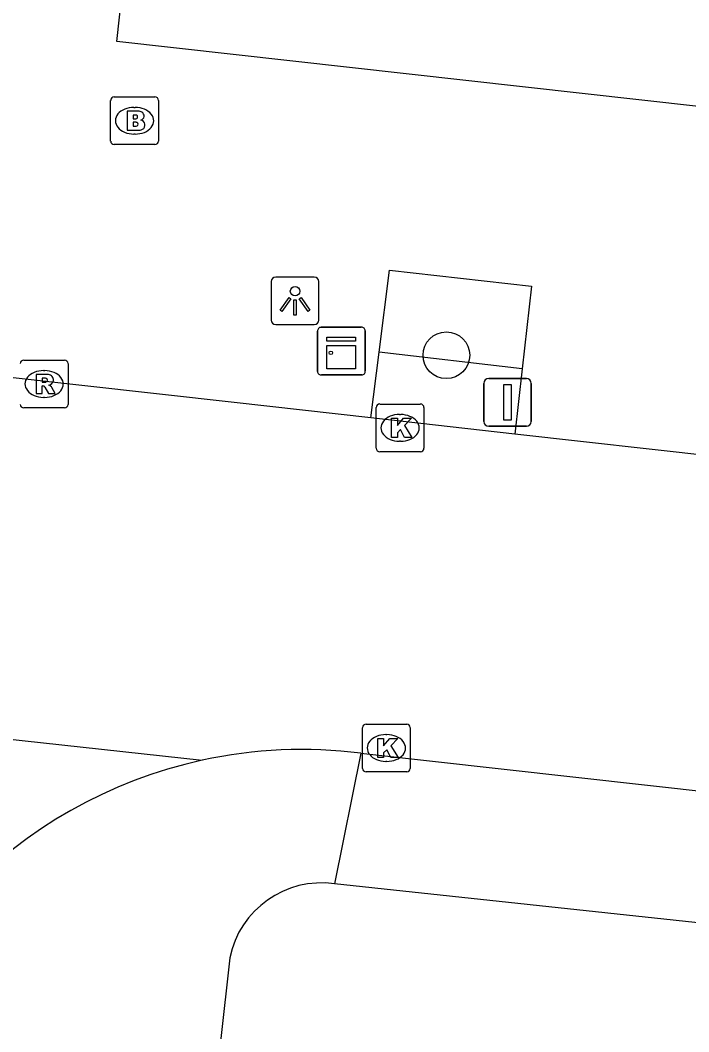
# Model space of a CAD drawing. Extents: x 162026 to 163499, y 387297 to 388169.
# Drawn here: x 162379.14 to 162393.14, y 387525.8 to 387546.99 of the extents above; entities that cross this region are included whole.
import ezdxf

# ---------------------------------------------------------------- set-up
doc = ezdxf.new("R2010")
doc.units = 0
for name, color, linetype in [('IMGEO_Boom', 7, 'Continuous'), ('IMGEO_Brandkraan', 7, 'Continuous'), ('IMGEO_Groenvoorziening', 7, 'Continuous'), ('IMGEO_Kast', 7, 'Continuous'), ('IMGEO_Kolk', 7, 'Continuous'), ('IMGEO_Lichtpunt', 7, 'Continuous'), ('IMGEO_Pand', 7, 'Continuous'), ('IMGEO_Rijbaan_lokaal_gesloten', 7, 'Continuous'), ('IMGEO_Rioolput', 7, 'Continuous'), ('IMGEO_Verkeersbordpaal', 7, 'Continuous'), ('IMGEO_Voetpad_open', 7, 'Continuous')]:
    doc.layers.add(name, color=color, linetype=linetype)

msp = doc.modelspace()

# ---------------------------------------------------------------- linework, layer by layer
at = {"layer": 'IMGEO_Boom'}
msp.add_circle((162388.063, 387539.974), 0.489, dxfattribs=at)
at = {"layer": 'IMGEO_Brandkraan'}
for p, q in [((162381.107, 387545.387), (162381.959, 387545.387)), ((162381.032, 387544.461), (162381.032, 387545.313)), ((162382.033, 387545.313), (162382.033, 387544.461)), ((162381.52, 387545.167), (162381.545, 387545.167)), ((162381.543, 387544.607), (162381.518, 387544.607)), ((162381.959, 387544.387), (162381.107, 387544.387))]:
    msp.add_line(p, q, dxfattribs=at)
for points in [[(162381.107, 387545.387), (162381.959, 387545.387)], [(162381.032, 387544.461), (162381.032, 387545.313)], [(162382.033, 387545.313), (162382.033, 387544.461)], [(162381.38, 387545.087), (162381.38, 387544.687), (162381.593, 387544.687)], [(162381.611, 387545.087), (162381.38, 387545.087)], [(162381.559, 387545.006), (162381.505, 387545.006), (162381.505, 387544.93)], [(162381.505, 387544.93), (162381.558, 387544.93)], [(162381.567, 387544.854), (162381.505, 387544.854), (162381.505, 387544.773)], [(162381.505, 387544.773), (162381.567, 387544.773)], [(162381.959, 387544.387), (162381.107, 387544.387)]]:
    msp.add_lwpolyline(points, dxfattribs=at)
for centre, radius, start, end in [((162381.109, 387545.311), 0.0765, 91.552, 178.448), ((162381.109, 387545.311), 0.0765, 91.552, 178.448), ((162381.957, 387545.311), 0.0765, 1.552, 88.448), ((162381.957, 387545.311), 0.0765, 1.552, 88.448), ((162381.56, 387544.968), 0.0379, 267.8285, 90.9355), ((162381.615, 387544.942), 0.145, 59.4692, 91.5367), ((162381.64, 387544.989), 0.0922, 285.5137, 58.1501), ((162381.568, 387544.813), 0.0404, 269.8759, 90.5077), ((162381.645, 387544.797), 0.105, 301.3115, 78.989), ((162381.599, 387544.938), 0.251, 268.6676, 293.5347), ((162381.109, 387544.463), 0.0765, 181.552, 268.448), ((162381.109, 387544.463), 0.0765, 181.552, 268.448), ((162381.957, 387544.463), 0.0765, 271.552, 358.448), ((162381.957, 387544.463), 0.0765, 271.552, 358.448)]:
    msp.add_arc(centre, radius, start, end, dxfattribs=at)
for centre, major_axis, ratio, start_param, end_param in [((162381.519, 387544.887), (-0.387, 0.002), 0.722429, 4.712389, 7.853982), ((162381.544, 387544.887), (-0.39, 0.002), 0.717154, 1.570796, 4.712389)]:
    msp.add_ellipse(centre, major_axis=major_axis, ratio=ratio, start_param=start_param, end_param=end_param, dxfattribs=at)
at = {"layer": 'IMGEO_Groenvoorziening'}
msp.add_lwpolyline([(162389.649, 387539.693), (162386.655, 387540.04)], dxfattribs=at)
at = {"layer": 'IMGEO_Kast'}
for p, q in [((162385.44, 387540.561), (162386.281, 387540.561)), ((162386.281, 387540.561), (162385.44, 387540.561)), ((162385.365, 387539.636), (162385.365, 387540.477)), ((162385.365, 387540.477), (162385.365, 387539.636)), ((162386.365, 387540.486), (162386.365, 387539.645)), ((162386.365, 387539.645), (162386.365, 387540.486)), ((162386.29, 387539.561), (162385.449, 387539.561)), ((162385.449, 387539.561), (162386.29, 387539.561))]:
    msp.add_line(p, q, dxfattribs=at)
for points in [[(162385.56, 387540.351), (162386.16, 387540.351), (162386.16, 387540.266), (162385.56, 387540.266), (162385.56, 387540.351)], [(162385.56, 387540.176), (162386.16, 387540.176), (162386.16, 387539.687), (162385.56, 387539.687), (162385.56, 387540.176)]]:
    msp.add_lwpolyline(points, dxfattribs=at)
msp.add_circle((162385.644, 387540.025), 0.0377, dxfattribs=at)
for centre, start, end in [((162385.443, 387540.483), 92.4484, 184.2845), ((162385.443, 387540.483), 92.4484, 184.2845), ((162386.287, 387540.483), 2.4484, 94.2845), ((162386.287, 387540.483), 2.4484, 94.2845), ((162385.443, 387539.639), 182.4484, 274.2845), ((162385.443, 387539.639), 182.4484, 274.2845), ((162386.287, 387539.639), 272.4484, 4.2845), ((162386.287, 387539.639), 272.4484, 4.2845)]:
    msp.add_arc(centre, 0.0779, start, end, dxfattribs=at)
at = {"layer": 'IMGEO_Kolk'}
for p, q in [((162386.593, 387538.027), (162386.593, 387538.879)), ((162386.668, 387538.953), (162387.52, 387538.953)), ((162387.594, 387538.879), (162387.594, 387538.027)), ((162387.081, 387538.733), (162387.106, 387538.733)), ((162387.104, 387538.173), (162387.079, 387538.173)), ((162387.52, 387537.953), (162386.668, 387537.953)), ((162386.381, 387532.247), (162387.233, 387532.247)), ((162386.306, 387531.321), (162386.306, 387532.173)), ((162387.307, 387532.173), (162387.307, 387531.321)), ((162386.794, 387532.027), (162386.819, 387532.027)), ((162386.817, 387531.467), (162386.792, 387531.467)), ((162387.233, 387531.247), (162386.381, 387531.247))]:
    msp.add_line(p, q, dxfattribs=at)
for points in [[(162386.593, 387538.027), (162386.593, 387538.879)], [(162386.668, 387538.953), (162387.52, 387538.953)], [(162387.594, 387538.879), (162387.594, 387538.027)], [(162386.914, 387538.653), (162387.037, 387538.653), (162387.037, 387538.502), (162387.167, 387538.653), (162387.331, 387538.653), (162387.185, 387538.502), (162387.338, 387538.253), (162387.186, 387538.253), (162387.101, 387538.417), (162387.037, 387538.35), (162387.037, 387538.253), (162386.914, 387538.253), (162386.914, 387538.653)], [(162387.52, 387537.953), (162386.668, 387537.953)], [(162386.381, 387532.247), (162387.233, 387532.247)], [(162386.306, 387531.321), (162386.306, 387532.173)], [(162387.307, 387532.173), (162387.307, 387531.321)], [(162386.627, 387531.947), (162386.75, 387531.947), (162386.75, 387531.796), (162386.88, 387531.947), (162387.044, 387531.947), (162386.898, 387531.796), (162387.051, 387531.547), (162386.899, 387531.547), (162386.814, 387531.711), (162386.75, 387531.644), (162386.75, 387531.547), (162386.627, 387531.547), (162386.627, 387531.947)], [(162387.233, 387531.247), (162386.381, 387531.247)]]:
    msp.add_lwpolyline(points, dxfattribs=at)
for centre, start, end in [((162386.67, 387538.877), 91.552, 178.448), ((162386.67, 387538.877), 91.552, 178.448), ((162387.518, 387538.877), 1.552, 88.448), ((162387.518, 387538.877), 1.552, 88.448), ((162386.67, 387538.029), 181.552, 268.448), ((162386.67, 387538.029), 181.552, 268.448), ((162387.518, 387538.029), 271.552, 358.448), ((162387.518, 387538.029), 271.552, 358.448), ((162386.383, 387532.171), 91.552, 178.448), ((162386.383, 387532.171), 91.552, 178.448), ((162387.231, 387532.171), 1.552, 88.448), ((162387.231, 387532.171), 1.552, 88.448), ((162386.383, 387531.323), 181.552, 268.448), ((162386.383, 387531.323), 181.552, 268.448), ((162387.231, 387531.323), 271.552, 358.448), ((162387.231, 387531.323), 271.552, 358.448)]:
    msp.add_arc(centre, 0.0765, start, end, dxfattribs=at)
for centre, major_axis, ratio, start_param, end_param in [((162387.08, 387538.453), (-0.387, 0.002), 0.722429, 4.712389, 7.853982), ((162387.105, 387538.453), (-0.39, 0.002), 0.717154, 1.570796, 4.712389), ((162386.793, 387531.747), (-0.387, 0.002), 0.722429, 4.712389, 7.853982), ((162386.818, 387531.747), (-0.39, 0.002), 0.717154, 1.570796, 4.712389)]:
    msp.add_ellipse(centre, major_axis=major_axis, ratio=ratio, start_param=start_param, end_param=end_param, dxfattribs=at)
at = {"layer": 'IMGEO_Lichtpunt'}
for p, q in [((162385.297, 387541.613), (162384.489, 387541.613)), ((162385.297, 387541.613), (162384.489, 387541.613)), ((162384.395, 387541.518), (162384.395, 387540.711)), ((162384.395, 387541.518), (162384.395, 387540.711)), ((162385.391, 387540.711), (162385.391, 387541.518)), ((162385.391, 387540.711), (162385.391, 387541.518)), ((162384.489, 387540.617), (162385.297, 387540.617)), ((162384.489, 387540.617), (162385.297, 387540.617))]:
    msp.add_line(p, q, dxfattribs=at)
for points in [[(162384.769, 387541.182), (162384.808, 387541.154), (162384.62, 387540.892), (162384.582, 387540.919), (162384.769, 387541.182)], [(162384.981, 387541.154), (162385.019, 387541.181), (162385.206, 387540.919), (162385.167, 387540.891), (162384.981, 387541.154)], [(162384.871, 387541.134), (162384.918, 387541.134), (162384.918, 387540.812), (162384.871, 387540.812), (162384.871, 387541.134)]]:
    msp.add_lwpolyline(points, dxfattribs=at)
msp.add_circle((162384.894, 387541.316), 0.0994, dxfattribs=at)
for centre, start, end in [((162384.489, 387541.518), 90, 180), ((162384.489, 387541.518), 90, 180), ((162385.297, 387541.518), 0, 90), ((162385.297, 387541.518), 0, 90), ((162384.489, 387540.711), 180, 270), ((162384.489, 387540.711), 180, 270), ((162385.297, 387540.711), 270, 0), ((162385.297, 387540.711), 270, 360)]:
    msp.add_arc(centre, 0.0946, start, end, dxfattribs=at)
at = {"layer": 'IMGEO_Pand'}
msp.add_lwpolyline([(162421.332, 387542.054), (162381.164, 387546.548), (162383.089, 387564.112)], dxfattribs=at)
at = {"layer": 'IMGEO_Rijbaan_lokaal_gesloten'}
for points in [[(162386.482, 387538.662), (162383.619, 387538.982), (162377.167, 387539.702)], [(162389.494, 387538.324), (162386.482, 387538.662)], [(162393.751, 387537.847), (162389.494, 387538.324)], [(162352.718, 387534.796), (162382.95, 387531.492)], [(162386.269, 387531.636), (162393.715, 387530.809), (162395.516, 387530.616)]]:
    msp.add_lwpolyline(points, dxfattribs=at)
for centre, start, end in [((162385.027, 387521.939), 82.7018, 102.2669), ((162385.029, 387521.939), 102.2804, 170.8255)]:
    msp.add_arc(centre, 9.776, start, end, dxfattribs=at)
at = {"layer": 'IMGEO_Rioolput'}
for p, q in [((162379.213, 387539.872), (162380.065, 387539.872)), ((162380.139, 387539.798), (162380.139, 387538.946)), ((162379.626, 387539.652), (162379.651, 387539.652)), ((162379.649, 387539.092), (162379.624, 387539.092)), ((162380.065, 387538.872), (162379.213, 387538.872))]:
    msp.add_line(p, q, dxfattribs=at)
for points in [[(162379.213, 387539.872), (162380.065, 387539.872)], [(162380.139, 387539.798), (162380.139, 387538.946)], [(162379.727, 387539.57), (162379.475, 387539.572), (162379.475, 387539.172)], [(162379.653, 387539.491), (162379.599, 387539.491), (162379.599, 387539.41)], [(162379.475, 387539.172), (162379.599, 387539.172), (162379.599, 387539.334), (162379.61, 387539.334)], [(162379.599, 387539.41), (162379.651, 387539.41)], [(162379.657, 387539.305), (162379.728, 387539.172), (162379.868, 387539.172), (162379.803, 387539.298)], [(162380.065, 387538.872), (162379.213, 387538.872)]]:
    msp.add_lwpolyline(points, dxfattribs=at)
for centre, radius, start, end in [((162379.215, 387539.796), 0.0765, 91.552, 178.448), ((162379.215, 387539.796), 0.0765, 91.552, 178.448), ((162380.063, 387539.796), 0.0765, 1.552, 88.448), ((162380.063, 387539.796), 0.0765, 1.552, 88.448), ((162379.659, 387539.395), 0.0964, 77.0061, 93.1865), ((162379.673, 387539.452), 0.0378, 276.6634, 79.6772), ((162379.726, 387539.46), 0.109, 350.3612, 89.416), ((162379.609, 387539.281), 0.0533, 26.0293, 88.6989), ((162379.635, 387539.599), 0.19, 274.7715, 282.9687), ((162379.724, 387539.46), 0.112, 277.5842, 350.9817), ((162379.708, 387539.245), 0.108, 29.5134, 73.7905), ((162379.215, 387538.948), 0.0765, 181.552, 268.448), ((162379.215, 387538.948), 0.0765, 181.552, 268.448), ((162380.063, 387538.948), 0.0765, 271.552, 358.448), ((162380.063, 387538.948), 0.0765, 271.552, 358.448)]:
    msp.add_arc(centre, radius, start, end, dxfattribs=at)
for centre, major_axis, ratio, start_param, end_param in [((162379.625, 387539.372), (-0.387, 0.002), 0.722429, 4.712389, 7.853982), ((162379.65, 387539.372), (-0.39, 0.002), 0.717154, 1.570796, 4.712389)]:
    msp.add_ellipse(centre, major_axis=major_axis, ratio=ratio, start_param=start_param, end_param=end_param, dxfattribs=at)
at = {"layer": 'IMGEO_Verkeersbordpaal'}
for p, q in [((162388.95, 387539.486), (162389.74, 387539.486)), ((162389.74, 387539.486), (162388.95, 387539.486)), ((162388.85, 387538.586), (162388.85, 387539.386)), ((162388.85, 387539.386), (162388.85, 387538.586)), ((162389.84, 387539.386), (162389.84, 387538.586)), ((162389.84, 387538.586), (162389.84, 387539.386)), ((162389.74, 387538.486), (162388.95, 387538.486)), ((162388.95, 387538.486), (162389.74, 387538.486))]:
    msp.add_line(p, q, dxfattribs=at)
msp.add_lwpolyline([(162389.27, 387539.361), (162389.42, 387539.361), (162389.42, 387538.611), (162389.27, 387538.611), (162389.27, 387539.361)], dxfattribs=at)
for centre, start, end in [((162388.95, 387539.386), 90, 180), ((162388.95, 387539.386), 90, 180), ((162389.74, 387539.386), 0, 90), ((162389.74, 387539.386), 360, 90), ((162388.95, 387538.586), 180, 270), ((162388.95, 387538.586), 180, 270), ((162389.74, 387538.586), 270, 0), ((162389.74, 387538.586), 270, 0)]:
    msp.add_arc(centre, 0.1, start, end, dxfattribs=at)
at = {"layer": 'IMGEO_Voetpad_open'}
for points in [[(162386.655, 387540.04), (162386.87, 387541.76), (162389.845, 387541.424), (162389.649, 387539.693)], [(162386.482, 387538.662), (162386.655, 387540.04)], [(162389.649, 387539.693), (162389.494, 387538.324)], [(162386.269, 387531.636), (162385.72, 387528.904)], [(162398.539, 387527.525), (162385.72, 387528.904)], [(162383.527, 387527.355), (162382.349, 387516.776)]]:
    msp.add_lwpolyline(points, dxfattribs=at)
msp.add_arc((162385.453, 387526.955), 1.967, 82.2018, 168.2683, dxfattribs=at)

doc.saveas('drawing.dxf')
